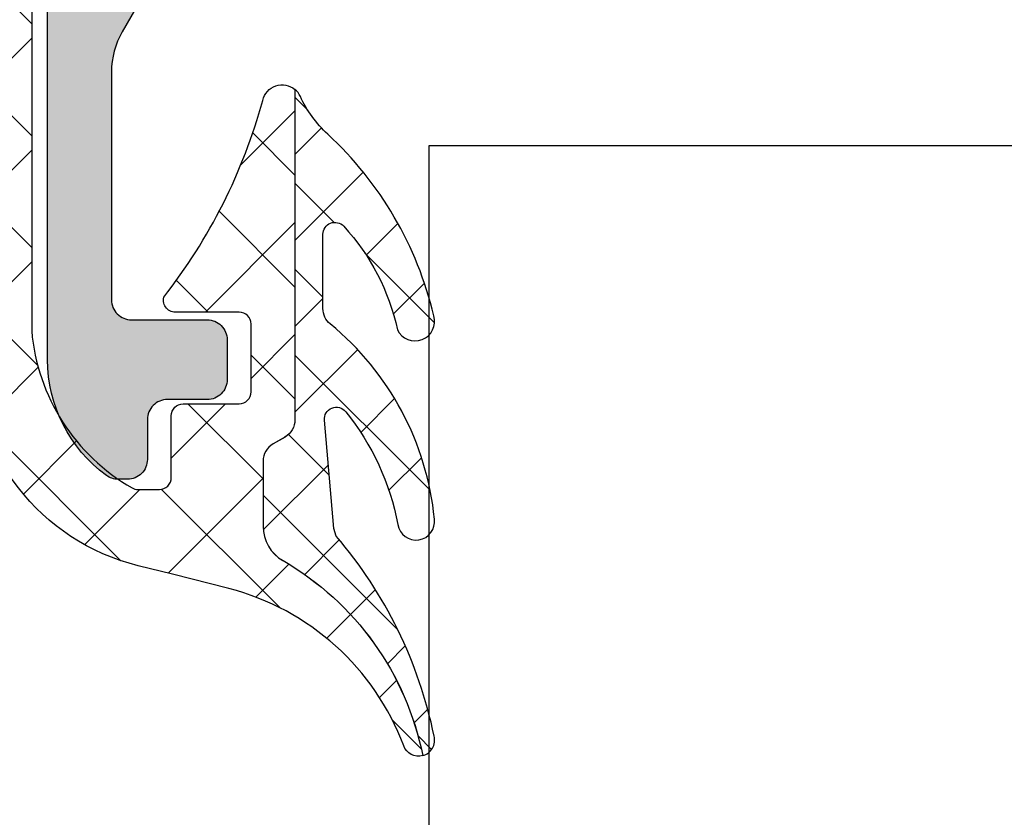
# Model space of a CAD drawing. Header units: millimetres. Extents: x 247761 to 294611, y 172579 to 236863.
# Tile 408 of 596: x 249739 to 249764, y 195383 to 195403. Entities that reach past the tile are written whole.
import ezdxf

# ---------------------------------------------------------------- set-up
doc = ezdxf.new("R2010")
doc.units = ezdxf.units.MM
doc.layers.add('FASÁDA DETAILNÍ', color=4, linetype='Continuous')
doc.layers.add('NOVA', color=240, linetype='Continuous')

# ---------------------------------------------------------------- blocks, each defined once
blk = doc.blocks.new('A$C69D17D4D')
at = {"layer": 'FASÁDA DETAILNÍ'}
h = blk.add_hatch(dxfattribs=at)
h.set_pattern_fill('ANSI37', color=256, scale=0.625, angle=-1.272221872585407e-14, style=0)
h.set_pattern_definition([(44.99999999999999, (-24904.81810339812, 22033.01058625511), (-1.403165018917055, 1.403165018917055), []), (135, (-24904.81810339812, 22033.01058625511), (-1.403165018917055, -1.403165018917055), [])])
edge = h.paths.add_edge_path()
edge.add_ellipse((-24900.19754156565, 22024.12367074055), major_axis=(-5.039467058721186, 0), ratio=1, start_angle=4.964461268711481, end_angle=60.20821553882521)
edge.add_ellipse((-24902.5523417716, 22020.01058626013), major_axis=(-0.3000000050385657, 0), ratio=1, start_angle=60.20782701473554, end_angle=89.99930738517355)
edge.add_line((-24902.55234539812, 22019.71058625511), (-24902.01806139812, 22019.71058325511))
edge.add_ellipse((-24902.01806016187, 22020.01058301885), major_axis=(-0.2999997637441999, 0), ratio=1, start_angle=89.99976389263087, end_angle=180.0000451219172)
edge.add_line((-24901.71806039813, 22020.01058325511), (-24901.71806039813, 22021.56058025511))
edge.add_ellipse((-24901.41804975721, 22021.56057261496), major_axis=(-0.3000106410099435, 0), ratio=1, start_angle=270.0043239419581, end_angle=359.9985408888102, ccw=False)
edge.add_line((-24901.41807239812, 22021.86058325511), (-24900.01809039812, 22021.86059425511))
edge.add_ellipse((-24900.01809323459, 22022.16058409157), major_axis=(-0.2999898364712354, 0), ratio=1, start_angle=90.00054174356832, end_angle=179.9996492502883)
edge.add_line((-24899.71810339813, 22022.16058225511), (-24899.71810339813, 22023.86059425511))
edge.add_ellipse((-24900.01811353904, 22023.86058711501), major_axis=(-0.3000101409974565, 0), ratio=1, start_angle=180.0013636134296, end_angle=269.99558056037)
edge.add_line((-24900.01809039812, 22024.16059725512), (-24901.58192139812, 22024.16058625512))
edge.add_ellipse((-24901.61477842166, 22024.46174531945), major_axis=(-0.3029461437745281, 0), ratio=1, start_angle=-13.483577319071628, end_angle=96.22645090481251, ccw=False)
edge.add_ellipse((-24912.93074274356, 22033.16666845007), major_axis=(-14.0007663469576, 0), ratio=1, start_angle=141.9243799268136, end_angle=164.6982677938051)
edge.add_ellipse((-24898.93850496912, 22029.35995487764), major_axis=(-0.5004721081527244, 0), ratio=1, start_angle=230.1933656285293, end_angle=347.08239147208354, ccw=False)
edge.add_line((-24898.61810339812, 22029.74442225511), (-24898.61810339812, 22021.46114325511))
edge.add_ellipse((-24899.11810310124, 22021.4611437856), major_axis=(-0.4999997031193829, 0), ratio=1, start_angle=119.99998035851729, end_angle=179.9999392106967, ccw=False)
edge.add_line((-24898.86810339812, 22021.02813125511), (-24899.16810339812, 22020.85492525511))
edge.add_ellipse((-24898.91810369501, 22020.42191272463), major_axis=(-0.4999997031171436, 0), ratio=1, start_angle=299.9999803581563, end_angle=359.9999392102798)
edge.add_line((-24899.41810339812, 22020.42191325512), (-24899.41810339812, 22018.79256525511))
edge.add_ellipse((-24898.418104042, 22018.79256447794), major_axis=(-0.9999993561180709, 0), ratio=1, start_angle=-4.452882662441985e-05, end_angle=59.94966113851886)
edge.add_ellipse((-24902.57443082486, 22011.6081837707), major_axis=(-7.3000234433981, 0), ratio=1, start_angle=191.2855536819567, end_angle=239.94964541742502, ccw=False)
edge.add_ellipse((-24895.51809381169, 22013.42341587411), major_axis=(-0.3999905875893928, 0), ratio=1, start_angle=20.501829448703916, end_angle=104.85297522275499, ccw=False)
edge.add_ellipse((-24901.86719193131, 22011.04934892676), major_axis=(-6.378448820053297, 0), ratio=1, start_angle=200.5018745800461, end_angle=255.5474022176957)
edge.add_line((-24900.27526539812, 22017.22594825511), (-24901.68597239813, 22017.58953525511))
edge.add_line((-24901.68597239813, 22017.58953525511), (-24902.54867339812, 22017.79964825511))
edge.add_ellipse((-24901.21810836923, 22023.13627097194), major_axis=(-5.499995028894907, 0), ratio=1, start_angle=-3.420221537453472e-05, end_angle=76.00004503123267, ccw=False)
edge.add_line((-24906.71810339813, 22023.13627425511), (-24906.71810339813, 22035.55430225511))
edge.add_line((-24906.71810339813, 22035.55430225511), (-24906.43048439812, 22036.91735925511))
edge.add_ellipse((-24906.91971072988, 22037.02059187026), major_axis=(-0.4999993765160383, 0), ratio=1, start_angle=168.0846992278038, end_angle=229.7162484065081)
edge.add_line((-24906.59642439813, 22037.40201725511), (-24908.45303239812, 22038.97562825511))
edge.add_ellipse((-24907.96810289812, 22039.54776725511), major_axis=(-0.7499997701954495, 0), ratio=1, start_angle=-130.2837061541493, end_angle=49.71629384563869, ccw=False)
edge.add_line((-24907.48317339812, 22040.11990625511), (-24905.17152939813, 22038.16062025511))
edge.add_ellipse((-24905.81810156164, 22037.39776864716), major_axis=(-0.999999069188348, 0), ratio=1, start_angle=168.0847521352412, end_angle=229.7163013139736, ccw=False)
edge.add_line((-24904.83964839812, 22037.19130425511), (-24905.21810339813, 22035.39776725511))
edge.add_line((-24905.21810339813, 22035.39776725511), (-24905.21810339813, 22023.68756625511))
h = blk.add_hatch(color=256, dxfattribs=at)
edge = h.paths.add_edge_path()
edge.add_line((-24902.41810339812, 22037.51058625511), (-24902.11810339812, 22037.13738125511))
edge.add_line((-24902.11810339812, 22037.13738125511), (-24902.11810339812, 22033.16417625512))
edge.add_ellipse((-24904.11811060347, 22033.16417785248), major_axis=(-2.000007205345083, 0), ratio=1, start_angle=150.0000663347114, end_angle=179.9999542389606, ccw=False)
edge.add_line((-24902.38605239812, 22032.16417625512), (-24902.95015439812, 22031.18712425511))
edge.add_ellipse((-24901.21809619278, 22030.18712265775), major_axis=(-2.000007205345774, 0), ratio=1, start_angle=330.0000663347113, end_angle=359.9999542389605)
edge.add_line((-24903.21810339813, 22030.18712425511), (-24903.21810339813, 22024.46729025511))
edge.add_ellipse((-24902.71810377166, 22024.46728988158), major_axis=(-0.4999996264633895, 0), ratio=1, start_angle=-4.280419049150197e-05, end_angle=90.00004280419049)
edge.add_line((-24902.71810339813, 22023.96729025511), (-24900.81810339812, 22023.96729025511))
edge.add_ellipse((-24900.81784541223, 22023.46754824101), major_axis=(-0.4997420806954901, 0), ratio=1, start_angle=179.9704217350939, end_angle=270.0295782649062, ccw=False)
edge.add_line((-24900.31810339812, 22023.46729025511), (-24900.31810339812, 22022.46729025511))
edge.add_ellipse((-24900.81784541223, 22022.46703226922), major_axis=(-0.4997420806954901, 0), ratio=1, start_angle=89.97042173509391, end_angle=180.0295782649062, ccw=False)
edge.add_line((-24900.81810339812, 22021.96729025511), (-24901.81810339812, 22021.96729025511))
edge.add_ellipse((-24901.81836394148, 22021.46755079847), major_axis=(-0.4997395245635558, 0), ratio=1, start_angle=-90.029871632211, end_angle=0.02987163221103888)
edge.add_line((-24902.31810339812, 22021.46729025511), (-24902.31810339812, 22020.46729025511))
edge.add_ellipse((-24902.81785152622, 22020.46703638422), major_axis=(-0.49974819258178, 0), ratio=1, start_angle=89.97112306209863, end_angle=180.0291061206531, ccw=False)
edge.add_line((-24902.81810339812, 22019.96728825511), (-24903.05113439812, 22019.96728825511))
edge.add_ellipse((-24903.05113487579, 22020.46728746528), major_axis=(-0.4999992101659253, 0), ratio=1, start_angle=53.75068699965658, end_angle=90.00005473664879, ccw=False)
edge.add_ellipse((-24901.2180969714, 22022.96729082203), major_axis=(-3.600006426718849, 0), ratio=1, start_angle=4.0853635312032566e-05, end_angle=53.7506139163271, ccw=False)
edge.add_line((-24904.81810339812, 22022.96728825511), (-24904.81810339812, 22032.91058625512))
edge.add_ellipse((-24904.61810354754, 22032.91058640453), major_axis=(-0.1999998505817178, 0), ratio=1, start_angle=-90.00004280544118, end_angle=4.280335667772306e-05, ccw=False)
edge.add_line((-24904.61810339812, 22033.11058625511), (-24903.90088239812, 22033.11058625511))
edge.add_line((-24903.90088239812, 22033.11058625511), (-24903.75998339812, 22032.96962525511))
edge.add_ellipse((-24903.61810346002, 22033.11058662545), major_axis=(-0.2000000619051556, 0), ratio=1, start_angle=44.8139243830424, end_angle=179.9998939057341)
edge.add_line((-24903.41810339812, 22033.11058625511), (-24903.41810339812, 22035.01015525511))
edge.add_line((-24903.41810339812, 22035.01015525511), (-24903.10378539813, 22039.08880325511))
edge.add_ellipse((-24902.6099407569, 22039.01058574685), major_axis=(-0.5000005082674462, 0), ratio=1, start_angle=270.00007347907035, end_angle=350.99997723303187, ccw=False)
edge.add_line((-24902.60994139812, 22039.51058625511), (-24902.41810339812, 22039.51058625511))
edge.add_ellipse((-24902.41810302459, 22039.01058662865), major_axis=(-0.4999996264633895, 0), ratio=1, start_angle=179.9999571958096, end_angle=270.0000428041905, ccw=False)
edge.add_line((-24901.91810339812, 22039.01058625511), (-24901.91810339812, 22038.91058625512))
edge.add_ellipse((-24902.11810324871, 22038.9105861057), major_axis=(-0.1999998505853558, 0), ratio=1, start_angle=89.9999571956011, end_angle=180.0000428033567, ccw=False)
edge.add_line((-24902.11810339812, 22038.71058625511), (-24902.41810339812, 22038.71058625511))
edge.add_line((-24902.41810339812, 22038.71058625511), (-24902.41810339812, 22037.51058625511))
h = blk.add_hatch(dxfattribs=at)
h.set_pattern_fill('ANSI37', color=256, scale=0.48, angle=-1.272221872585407e-14, style=0)
h.set_pattern_definition([(44.99999999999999, (-24904.81810339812, 22033.01058625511), (-1.077630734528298, 1.077630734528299), []), (135, (-24904.81810339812, 22033.01058625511), (-1.077630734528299, -1.077630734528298), [])])
edge = h.paths.add_edge_path()
edge.add_arc((-24897.41710413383, 22024.2494728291), 0.4999992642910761, 180.0000657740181, 230.5926628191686, ccw=False)
edge.add_line((-24897.91710339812, 22024.24947225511), (-24897.91710339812, 22026.11156925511))
edge.add_arc((-24897.61710320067, 22026.11156890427), 0.3000001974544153, 42.642156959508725, 179.9999329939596, ccw=False)
edge.add_arc((-24901.49089816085, 22022.54415418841), 5.566188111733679, 12.191032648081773, 42.64226110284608, ccw=False)
edge.add_arc((-24895.60682187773, 22023.92744813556), 0.4897187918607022, 205.1172428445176, 377.013972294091)
edge.add_arc((-24903.94657973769, 22021.98155681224), 9.052420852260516, 13.34343871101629, 47.20667886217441)
edge.add_arc((-24895.7586995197, 22030.82573353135), 2.999999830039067, 204.7549030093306, 227.2067131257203, ccw=False)
edge.add_arc((-24898.9375056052, 22029.35995138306), 0.5004751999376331, 24.7551757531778, 50.19356581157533)
edge.add_line((-24898.61710339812, 22029.74442225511), (-24898.61710339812, 22021.46114325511))
edge.add_arc((-24899.11710310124, 22021.4611437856), 0.4999997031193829, 299.9999803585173, 359.99993921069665, ccw=False)
edge.add_line((-24898.86710339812, 22021.02813125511), (-24899.16710339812, 22020.85492525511))
edge.add_arc((-24898.91710369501, 22020.42191272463), 0.4999997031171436, 119.9999803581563, 179.9999392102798)
edge.add_line((-24899.41710339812, 22020.42191325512), (-24899.41710339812, 22018.79256525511))
edge.add_arc((-24898.417104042, 22018.79256447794), 0.9999993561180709, 179.9999554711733, 239.9496611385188)
edge.add_arc((-24902.57343082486, 22011.6081837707), 7.300023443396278, 11.285553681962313, 59.94964541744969, ccw=False)
edge.add_arc((-24895.51709376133, 22013.42341634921), 0.3999910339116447, 284.8529508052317, 375.0012766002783)
edge.add_arc((-24906.03659782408, 22011.29669587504), 11.13157184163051, 11.55765778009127, 40.58696127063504)
edge.add_line((-24897.58306639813, 22018.53891225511), (-24897.64076739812, 22018.73112925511))
edge.add_line((-24897.64076739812, 22018.73112925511), (-24897.87860539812, 22021.44833625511))
edge.add_arc((-24897.57974812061, 22021.47449525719), 0.2999999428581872, 39.030951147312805, 185.0023550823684, ccw=False)
edge.add_arc((-24902.25997422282, 22017.68032322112), 6.324969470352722, 10.479970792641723, 39.03103330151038, ccw=False)
edge.add_arc((-24895.58213839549, 22018.90920055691), 0.4650353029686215, 189.7079737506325, 367.528137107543)
edge.add_arc((-24902.33847073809, 22018.25970173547), 7.252239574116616, 5.621671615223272, 50.59248911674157)
at = {"layer": 'FASÁDA DETAILNÍ', "extrusion": (0, 0, -1)}
for points in [[(24905.21810339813, 22035.39776725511), (24905.21810339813, 22023.68756625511), (24905.21810339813, 22023.68756625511, -0.245826), (24902.70139839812, 22019.75023625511, -0.130727), (24902.55234539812, 22019.71058625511), (24902.01806139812, 22019.71058325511), (24902.01806139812, 22019.71058325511, -0.414215), (24901.71806039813, 22020.01058325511), (24901.71806039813, 22021.56058025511), (24901.71806039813, 22021.56058025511, 0.414184), (24901.41807239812, 22021.86058325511), (24900.01809039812, 22021.86059425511), (24900.01809039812, 22021.86059425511, -0.414209), (24899.71810339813, 22022.16058225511), (24899.71810339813, 22023.86059425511), (24899.71810339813, 22023.86059425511, -0.414184), (24900.01809039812, 22024.16059725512), (24901.58192139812, 22024.16058625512), (24901.58192139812, 22024.16058625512, 0.51896), (24901.90937439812, 22024.53238225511, -0.0996982), (24899.42631139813, 22029.47183525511, 0.559391), (24898.61810339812, 22029.74442225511), (24898.61810339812, 22021.46114325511), (24898.61810339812, 22021.46114325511, 0.267949), (24898.86810339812, 22021.02813125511), (24899.16810339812, 22020.85492525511), (24899.16810339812, 22020.85492525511, -0.267949), (24899.41810339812, 22020.42191325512), (24899.41810339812, 22018.79256525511), (24899.41810339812, 22018.79256525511, -0.267714), (24898.91886439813, 22017.92697925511, 0.215587), (24895.41556039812, 22013.03679025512, 0.385623), (24895.89274939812, 22013.28332425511, -0.244909), (24900.27526539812, 22017.22594825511), (24901.68597239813, 22017.58953525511), (24902.54867339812, 22017.79964825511), (24902.54867339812, 22017.79964825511, 0.344328), (24906.71810339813, 22023.13627425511)], [(24902.38605239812, 22032.16417625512), (24902.95015439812, 22031.18712425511), (24902.95015439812, 22031.18712425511, -0.131652), (24903.21810339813, 22030.18712425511), (24903.21810339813, 22024.46729025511), (24903.21810339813, 22024.46729025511, -0.414214), (24902.71810339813, 22023.96729025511), (24900.81810339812, 22023.96729025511), (24900.81810339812, 22023.96729025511, 0.414516), (24900.31810339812, 22023.46729025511), (24900.31810339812, 22022.46729025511), (24900.31810339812, 22022.46729025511, 0.414516), (24900.81810339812, 22021.96729025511), (24901.81810339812, 22021.96729025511), (24901.81810339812, 22021.96729025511, -0.414519), (24902.31810339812, 22021.46729025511), (24902.31810339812, 22020.46729025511), (24902.31810339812, 22020.46729025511, 0.41451), (24902.81810339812, 22019.96728825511), (24903.05113439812, 22019.96728825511), (24903.05113439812, 22019.96728825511, 0.1595), (24903.34678439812, 22020.06406225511, 0.238928), (24904.81810339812, 22022.96728825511), (24904.81810339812, 22032.91058625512)]]:
    blk.add_lwpolyline(points, format="xyb", dxfattribs=at)
at = {"layer": 'FASÁDA DETAILNÍ'}
blk.add_lwpolyline([(-24897.73451839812, 22023.86314725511, -0.224409), (-24897.91710339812, 22024.24947225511), (-24897.91710339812, 22026.11156925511), (-24897.91710339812, 22026.11156925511, -0.683163), (-24897.39642339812, 22026.31479425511, -0.133656), (-24896.05023339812, 22023.71957625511, 0.931673), (-24895.13853639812, 22024.07074225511, 0.148841), (-24897.79676539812, 22028.62430525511, -0.0982791), (-24898.48302139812, 22029.56952125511, 0.111454), (-24898.61710339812, 22029.74442225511), (-24898.61710339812, 22021.46114325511), (-24898.61710339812, 22021.46114325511, -0.267949), (-24898.86710339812, 22021.02813125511), (-24899.16710339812, 22020.85492525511), (-24899.16710339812, 22020.85492525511, 0.267949), (-24899.41710339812, 22020.42191325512), (-24899.41710339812, 22018.79256525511), (-24899.41710339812, 22018.79256525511, 0.267714), (-24898.91786439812, 22017.92697925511, -0.215587), (-24895.41456039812, 22013.03679025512, 0.414972), (-24895.13073439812, 22013.52695025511, 0.127346), (-24897.58306639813, 22018.53891225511), (-24897.64076739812, 22018.73112925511), (-24897.87860539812, 22021.44833625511), (-24897.87860539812, 22021.44833625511, -0.739768), (-24897.34670639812, 22021.66341725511, -0.125226), (-24896.04051439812, 22018.83078325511, 0.981156), (-24895.12111139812, 22018.97012625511, 0.19878), (-24897.73451839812, 22023.86314725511)], format="xyb", close=True, dxfattribs=at)
blk.add_lwpolyline([(-24895.25401524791, 21640.64530968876), (-24895.25401524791, 22028.33608654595), (-24851.25401524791, 22028.33608654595), (-24851.25401524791, 21640.64530968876), (-24851.25401524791, 21559.6744308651), (-24895.25401524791, 21559.6744308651)], close=True, dxfattribs=at)

msp = doc.modelspace()

# ---------------------------------------------------------------- block references
at = {"layer": 'NOVA', "ltscale": 300}
msp.add_blockref('A$C69D17D4D', (274644.5174331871, 173371.2585875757), dxfattribs=at)

doc.saveas('drawing.dxf')
